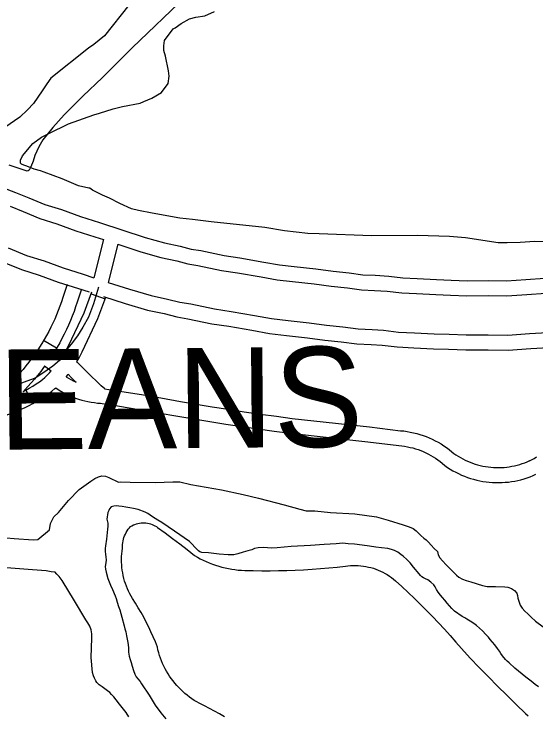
# Model space of a CAD drawing. Extents: x 3704301 to 3742427, y 506229 to 532009.
# Drawn here: x 3715267 to 3716310, y 515034 to 516437 of the extents above; entities that cross this region are included whole.
import ezdxf

# ---------------------------------------------------------------- set-up
doc = ezdxf.new("R2010")
doc.units = 0
for name, color, linetype in [('V-ROAD-CNTR', 7, 'Continuous'), ('V-SITE-OTLN', 7, 'Continuous'), ('V-SITE-VEGE', 7, 'Continuous'), ('V-TOPO-GNAM-IDEN', 7, 'Continuous'), ('V-TOPO-SHOR', 7, 'Continuous')]:
    doc.layers.add(name, color=color, linetype=linetype)

msp = doc.modelspace()

# ---------------------------------------------------------------- linework, layer by layer
at = {"layer": 'V-ROAD-CNTR'}
for p, q in [((3715421.7, 515877.9), (3715449.7, 515867.3)), ((3715352.3, 515768.9), (3715326.5, 515784.3)), ((3715360.4, 515746.8), (3715345.4, 515757.8)), ((3715341.6, 515723.3), (3715328.6, 515732.9)), ((3715290.7, 515685), (3715304.8, 515658.5))]:
    msp.add_line(p, q, dxfattribs=at)
for points in [[(3715241, 516091.6), (3715270.7, 516080.4), (3715296.9, 516069.5), (3715329.1, 516056.4), (3715362.3, 516046), (3715400.3, 516032), (3715438.2, 516020.2), (3715529.5, 515990.4), (3715567.6, 515979.6), (3715599.2, 515972.7), (3715621, 515967.1), (3715640.2, 515963.9), (3715686.9, 515954.1), (3715718.3, 515949.4), (3715766.2, 515941), (3715797.4, 515935.6), (3715826.9, 515932.1), (3715870.2, 515927.4), (3715904.4, 515922.7), (3715936.5, 515919.4), (3715964, 515915.8), (3715988.8, 515914.6), (3716015.5, 515912.7), (3716044, 515909.4), (3716072.3, 515908.1), (3716111.1, 515906.2), (3716140.4, 515905.1), (3716172.1, 515903.8), (3716214.6, 515904.1), (3716250.5, 515903.5), (3716289.3, 515906.3), (3716327.5, 515908.9)], [(3715259.7, 516052.5), (3715285.5, 516041.8), (3715318.9, 516028.1), (3715352.6, 516017.6), (3715390.6, 516003.6), (3715429.1, 515991.6), (3715446.4, 515986)], [(3715446.4, 515986), (3715426.9, 515909.8)], [(3715474.9, 515976.6), (3715455.5, 515900.5)], [(3715474.9, 515976.6), (3715520.8, 515961.7), (3715560.3, 515950.5), (3715592.3, 515943.5), (3715614.8, 515937.7), (3715634.6, 515934.4), (3715681.6, 515924.5), (3715713.5, 515919.8), (3715761, 515911.5), (3715793, 515905.9), (3715823.6, 515902.3), (3715866.6, 515897.6), (3715900.8, 515892.9), (3715933, 515889.6), (3715961.4, 515885.9), (3715987, 515884.6), (3716012.7, 515882.8), (3716041.5, 515879.5), (3716070.9, 515878.1), (3716109.8, 515876.2), (3716139.2, 515875.1), (3716171.6, 515873.8), (3716214.5, 515874.1), (3716251.4, 515873.5), (3716291.4, 515876.3), (3716329, 515878.9)], [(3715255.6, 515969.3), (3715292.4, 515954.3), (3715327.4, 515943.4), (3715365.4, 515929.4), (3715405.2, 515916.9), (3715426.9, 515909.8)], [(3715244.2, 515941.5), (3715282.2, 515926), (3715317.7, 515915), (3715355.7, 515901), (3715396.1, 515888.4), (3715417.6, 515881.3)], [(3715436.3, 515891), (3715426, 515857.6), (3715416.4, 515830.9), (3715404.6, 515810.9), (3715393.9, 515793.8), (3715381.5, 515776.8), (3715370.8, 515764.1), (3715358.4, 515744.4), (3715344.9, 515733.1), (3715327.2, 515720.2), (3715309.6, 515709.2), (3715285.6, 515700.2), (3715259.9, 515689.5)], [(3715373.7, 515896.2), (3715365.1, 515870.4), (3715362.1, 515861.5), (3715359.1, 515852.8), (3715355.8, 515844.3), (3715352.3, 515835.7), (3715348.7, 515827.3), (3715344.9, 515819), (3715340.9, 515810.7), (3715336.7, 515802.5), (3715332.3, 515794.4), (3715327.8, 515786.4), (3715323.1, 515778.6), (3715318.2, 515770.8), (3715312.7, 515762.5), (3715307.9, 515755.5), (3715302.5, 515748.1), (3715297, 515740.8), (3715291.2, 515733.6), (3715285.4, 515726.5), (3715279.4, 515719.6), (3715273.2, 515712.8), (3715266.5, 515705.7)], [(3715455.5, 515900.5), (3715497.9, 515886.7), (3715541.2, 515874.4), (3715574.1, 515867.2), (3715598.6, 515860.9), (3715620.2, 515857.4), (3715667.8, 515847.4), (3715701, 515842.4), (3715747.5, 515834.2), (3715781.7, 515828.3), (3715814.8, 515824.4), (3715857, 515819.8), (3715891.4, 515815.1), (3715923.9, 515811.7), (3715954.4, 515807.7), (3715982.4, 515806.4), (3716005.4, 515804.8), (3716035.1, 515801.3), (3716067.2, 515799.8), (3716106.5, 515797.9), (3716136.2, 515796.8), (3716170.3, 515795.4), (3716214.1, 515795.7), (3716253.6, 515795.1), (3716296.9, 515798.1), (3716332.8, 515800.6)], [(3715402.1, 515886.8), (3715393.6, 515861), (3715390.5, 515851.8), (3715387.2, 515842.5), (3715383.7, 515833.3), (3715380, 515824.2), (3715376.1, 515815.1), (3715372, 515806.2), (3715367.7, 515797.3), (3715363.2, 515788.5), (3715358.6, 515779.9), (3715353.7, 515771.3), (3715348.6, 515762.9), (3715345.2, 515757.4)], [(3715360.1, 515746.4), (3715361.9, 515749), (3715363.6, 515751.5), (3715367.2, 515757.2), (3715370.6, 515763), (3715373.8, 515768.9), (3715376.8, 515775), (3715407.3, 515839.8), (3715422.9, 515881.3)], [(3715393.1, 515742.2), (3715396.7, 515748.3), (3715400.4, 515755), (3715403.8, 515761.8), (3715435, 515828.1), (3715451, 515870.7)], [(3715446.1, 515872), (3715489.2, 515858), (3715533.9, 515845.3), (3715567.2, 515838), (3715592.4, 515831.6), (3715614.6, 515827.9), (3715662.5, 515817.8), (3715696.2, 515812.8), (3715742.3, 515804.7), (3715777.4, 515798.6), (3715811.4, 515794.6), (3715853.3, 515790), (3715887.9, 515785.3), (3715920.4, 515781.9), (3715951.7, 515777.8), (3715980.6, 515776.4), (3716002.6, 515774.9), (3716032.7, 515771.4), (3716065.8, 515769.8), (3716105.2, 515768), (3716135, 515766.8), (3716169.7, 515765.4), (3716214, 515765.7), (3716254.4, 515765.1), (3716299, 515768.2), (3716334.3, 515770.7)], [(3715329, 515733.5), (3715326.6, 515730.2), (3715320.7, 515722.4), (3715314.5, 515714.7), (3715308.3, 515707.1), (3715301.8, 515699.7), (3715295.2, 515692.4), (3715288.8, 515685.6), (3715285.6, 515681.9)], [(3715448.5, 515687.9), (3715441.6, 515694), (3715431.8, 515703), (3715422.2, 515712.2), (3715412.8, 515721.6), (3715403.5, 515731.1), (3715394.4, 515740.7), (3715393.1, 515742.2)], [(3715285.5, 515682.2), (3715290.8, 515685.1), (3715297.8, 515689), (3715304.7, 515693.2), (3715311.5, 515697.5), (3715318.2, 515702), (3715324.2, 515706.4), (3715328.8, 515710.5), (3715333.7, 515715.1), (3715338.5, 515719.9), (3715341.9, 515723.6)], [(3715371.6, 515712), (3715375.3, 515716.5), (3715375.8, 515717.1)], [(3715371.6, 515711.9), (3715371.8, 515711.8), (3715376.3, 515709), (3715381, 515706.4), (3715385.8, 515703.9), (3715390.6, 515701.6), (3715391.4, 515701.3)], [(3715391.2, 515700.7), (3715381.8, 515710.3), (3715375.6, 515716.9)], [(3715233.5, 515629.5), (3715240.2, 515631.4), (3715248.6, 515634.1), (3715257, 515637), (3715265.3, 515640.1), (3715273.5, 515643.4), (3715281.6, 515646.9), (3715289.6, 515650.7), (3715297.5, 515654.6), (3715305.3, 515658.8), (3715313, 515663.1), (3715320.5, 515667.7), (3715328, 515672.4), (3715335.3, 515677.4), (3715343, 515682.9), (3715349.2, 515688.4), (3715350.8, 515689.9)], [(3715350.7, 515689.8), (3715355.6, 515686.5), (3715361.1, 515683.1), (3715366.8, 515680), (3715372.5, 515677), (3715378.3, 515674.3), (3715384.3, 515671.7), (3715390.3, 515669.4), (3715396.4, 515667.3), (3715402.6, 515665.4), (3715408.8, 515663.8), (3715415.1, 515662.3), (3715421.5, 515661.1), (3715427.9, 515660.2), (3715434.3, 515659.4), (3715440.1, 515659)], [(3715448.3, 515688.1), (3715482.9, 515682.6), (3715521.8, 515676.2), (3715560.7, 515669.5), (3715599.5, 515662.6), (3715631.3, 515657.2), (3715663.2, 515652), (3715695.2, 515647), (3715727.1, 515642.1), (3715759.1, 515637.4), (3715791.2, 515632.9), (3715823.1, 515628.7), (3715977.4, 515611.7), (3716039.3, 515604.2), (3716045.5, 515603.6), (3716052.1, 515602.7), (3716058.6, 515601.5), (3716065.1, 515600.1), (3716071.5, 515598.5), (3716077.9, 515596.7), (3716084.2, 515594.6), (3716090.4, 515592.3), (3716096.5, 515589.8), (3716102.5, 515587.1), (3716108.5, 515584.1), (3716114.3, 515581), (3716120, 515577.6), (3716125.6, 515574.1), (3716131, 515570.3), (3716136.4, 515566.4), (3716141.5, 515562.2), (3716145.8, 515558.6), (3716149.7, 515555.9), (3716154.2, 515553), (3716158.8, 515550.3), (3716163.4, 515547.7), (3716168.2, 515545.3), (3716173, 515543.1), (3716177.9, 515541.1), (3716182.9, 515539.2), (3716188, 515537.5), (3716193.1, 515536), (3716198.2, 515534.6), (3716203.4, 515533.5), (3716208.6, 515532.5), (3716213.9, 515531.7), (3716219.2, 515531.1), (3716224.5, 515530.7), (3716229.8, 515530.5), (3716235.1, 515530.4), (3716240.5, 515530.6), (3716245.8, 515530.9), (3716251.1, 515531.4), (3716256.3, 515532.1), (3716261.6, 515533), (3716266.8, 515534.1), (3716272, 515535.3), (3716277.1, 515536.8), (3716282.2, 515538.4), (3716287.2, 515540.2), (3716292.1, 515542.2), (3716297.2, 515544.4)], [(3715439.3, 515659.1), (3715478.1, 515653), (3715516.9, 515646.6), (3715555.5, 515640), (3715594.3, 515633.1), (3715626.4, 515627.6), (3715658.5, 515622.4), (3715690.6, 515617.3), (3715722.7, 515612.4), (3715754.9, 515607.7), (3715787.1, 515603.2), (3715819.4, 515598.9), (3715974, 515581.9), (3716036, 515574.4), (3716041.9, 515573.8), (3716047.4, 515573), (3716052.9, 515572.1), (3716058.3, 515570.9), (3716063.7, 515569.6), (3716069, 515568), (3716074.3, 515566.3), (3716079.5, 515564.4), (3716084.6, 515562.3), (3716089.7, 515560), (3716094.7, 515557.5), (3716099.5, 515554.9), (3716104.3, 515552), (3716109, 515549.1), (3716113.6, 515545.9), (3716118, 515542.6), (3716122.4, 515539.1), (3716127.4, 515534.8), (3716133.1, 515530.9), (3716138.4, 515527.5), (3716143.9, 515524.2), (3716149.5, 515521.1), (3716155.2, 515518.3), (3716161, 515515.6), (3716166.9, 515513.2), (3716172.9, 515510.9), (3716178.9, 515508.9), (3716185, 515507.1), (3716191.2, 515505.5), (3716197.4, 515504.1), (3716203.7, 515502.9), (3716210, 515502), (3716216.3, 515501.2), (3716222.7, 515500.7), (3716229.1, 515500.5), (3716235.4, 515500.4), (3716241.8, 515500.6), (3716248.2, 515501), (3716254.5, 515501.6), (3716260.8, 515502.5), (3716267.1, 515503.5), (3716273.4, 515504.8), (3716279.6, 515506.3), (3716285.7, 515508), (3716291.8, 515510), (3716297.8, 515512.1), (3716303.7, 515514.5), (3716309.3, 515517)], [(3716296.8, 515544.2), (3716301.8, 515546.6), (3716306.1, 515548.9), (3716310.7, 515552)]]:
    msp.add_lwpolyline(points, dxfattribs=at)
at = {"layer": 'V-SITE-OTLN'}
for points in [[(3715687.6, 515032.5), (3715677.7, 515038.3), (3715667.8, 515043.9), (3715657.8, 515049.3), (3715647.6, 515054.5), (3715637.4, 515059.5), (3715632.3, 515062.4), (3715627.4, 515065.4), (3715622.6, 515068.6), (3715617.9, 515071.9), (3715613.3, 515075.5), (3715608.8, 515079.1), (3715604.5, 515082.9), (3715600.3, 515086.9), (3715596.2, 515091), (3715592.3, 515095.3), (3715588.5, 515099.7), (3715584.9, 515104.2), (3715581.4, 515108.8), (3715578.1, 515113.6), (3715575, 515118.4), (3715572.1, 515123.4), (3715569.3, 515128.5), (3715566.7, 515133.6), (3715564.2, 515138.9), (3715562, 515144.2), (3715560, 515149.6), (3715558.1, 515155.1), (3715556.4, 515160.6), (3715554.9, 515166.2), (3715553.6, 515171.8), (3715549.6, 515182), (3715545.4, 515192), (3715540.9, 515202), (3715536.3, 515211.8), (3715531.4, 515221.6), (3715526.3, 515231.3), (3715521.1, 515240.8), (3715515.6, 515250.3), (3715509.9, 515259.6), (3715504, 515268.8), (3715501.2, 515273.5), (3715498.6, 515278.3), (3715496.2, 515283.3), (3715493.9, 515288.3), (3715491.9, 515293.4), (3715490, 515298.6), (3715488.3, 515303.8), (3715486.8, 515309.1), (3715485.6, 515314.5), (3715484.5, 515319.9), (3715483.6, 515325.3), (3715482.9, 515330.8), (3715482.5, 515336.2), (3715482.2, 515341.7), (3715482.1, 515347.2), (3715482.3, 515352.7), (3715482.7, 515358.2), (3715483.2, 515363.7), (3715484, 515369.2), (3715483.9, 515372.8), (3715484.1, 515376.5), (3715484.5, 515380.1), (3715485.1, 515383.8), (3715485.9, 515387.3), (3715487, 515390.8), (3715488.3, 515394.3), (3715489.8, 515397.6), (3715491.5, 515400.9), (3715493.3, 515404), (3715495.4, 515407.1), (3715497.7, 515410), (3715500.1, 515412.7), (3715502.9, 515414.3), (3715505.7, 515415.8), (3715508.7, 515417), (3715511.7, 515418), (3715514.8, 515418.9)], [(3715514.8, 515418.9), (3715517.9, 515419.5), (3715521.1, 515419.9), (3715524.3, 515420.1), (3715527.5, 515420.1), (3715530.7, 515419.9), (3715533.8, 515419.5), (3715537, 515418.9), (3715540, 515418), (3715543, 515417), (3715546, 515415.7), (3715548.8, 515414.3), (3715551.6, 515412.7), (3715554.2, 515410.9), (3715569.2, 515400), (3715584, 515389), (3715598.7, 515377.8), (3715613.3, 515366.5), (3715627.8, 515355), (3715633.5, 515351.6), (3715639.3, 515348.4), (3715645.2, 515345.4), (3715651.2, 515342.5), (3715657.3, 515339.9), (3715663.5, 515337.5), (3715669.8, 515335.3), (3715676.1, 515333.3), (3715682.5, 515331.5), (3715689, 515329.9), (3715695.5, 515328.6), (3715702, 515327.4), (3715708.6, 515326.5), (3715715.2, 515325.7), (3715721.8, 515325.2), (3715728.4, 515325), (3715745.2, 515324.6), (3715761.9, 515324.4), (3715778.7, 515324.4), (3715795.4, 515324.6), (3715812.2, 515325), (3715828.9, 515325.6), (3715845.7, 515326.4), (3715862.4, 515327.4), (3715879.1, 515328.7), (3715895.8, 515330.1), (3715912.5, 515331.7), (3715929.1, 515333.5), (3715934.2, 515334.2), (3715939.3, 515334.6), (3715944.4, 515334.8), (3715949.6, 515334.9), (3715954.7, 515334.7)], [(3715954.7, 515334.7), (3715959.8, 515334.3), (3715964.9, 515333.7), (3715969.9, 515332.9), (3715975, 515331.8), (3715979.9, 515330.6), (3715984.9, 515329.2), (3715989.7, 515327.5), (3715994.5, 515325.7), (3715999.2, 515323.7), (3716003.8, 515321.5), (3716008.4, 515319.1), (3716012.8, 515316.5), (3716017.1, 515313.7), (3716021.3, 515310.8), (3716025.4, 515307.7), (3716029.3, 515304.4), (3716042, 515292.8), (3716054.6, 515281.1), (3716067, 515269.2), (3716079.2, 515257.2), (3716091.3, 515245), (3716103.3, 515232.7), (3716115.1, 515220.2), (3716126.7, 515207.5), (3716138.2, 515194.8), (3716149.5, 515181.9), (3716160.7, 515168.8), (3716178.5, 515149.8), (3716196.5, 515131), (3716214.6, 515112.3), (3716232.9, 515093.8), (3716251.4, 515075.5), (3716270, 515057.3), (3716288.8, 515039.3), (3716294.1, 515034.1)]]:
    msp.add_lwpolyline(points, dxfattribs=at)
at = {"layer": 'V-SITE-VEGE'}
for points in [[(3715496.4, 516454.4), (3715448.4, 516393.1), (3715426.7, 516376), (3715416.4, 516368.5), (3715341.2, 516308.8), (3715333, 516297.2), (3715323.9, 516283.4), (3715306.6, 516258.1), (3715294.2, 516245.4), (3715278.8, 516230.5), (3715229.3, 516196.3), (3715222, 516194), (3715201.1, 516193.7), (3715141.3, 516210.4)], [(3716329.1, 515981.8), (3716307.2, 515982.5), (3716278, 515979.9), (3716251.9, 515979.4), (3716240.4, 515979.3), (3716234.1, 515979.2), (3716169.2, 515989.6), (3716136.8, 515992.1), (3716073.1, 515994.2), (3715981.2, 515993.7), (3715876.8, 515997.2), (3715853.8, 515997.9), (3715807.8, 516003.4), (3715768, 516010), (3715661.3, 516021.8), (3715623.6, 516026.4), (3715598.5, 516029.1), (3715543, 516038.6), (3715515.8, 516044.4), (3715502.2, 516047.3), (3715479, 516058.4), (3715458, 516068.5), (3715444.3, 516074.6), (3715424.3, 516084.7), (3715419, 516088.7), (3715416.9, 516088.7), (3715396, 516093.6), (3715363.4, 516107.7), (3715327.6, 516120.6), (3715320.3, 516123.6), (3715307.7, 516126.6), (3715293, 516132.6), (3715286.7, 516134.6), (3715282.5, 516136.6), (3715280.4, 516138.6), (3715280.3, 516144.9), (3715284.3, 516153.3), (3715304.8, 516177.7), (3715322.3, 516190.5), (3715336.8, 516198), (3715376.1, 516217.5), (3715427, 516235), (3715438.4, 516238.4), (3715465.4, 516247.2), (3715484.1, 516251.7), (3715519.5, 516258.5), (3715526.8, 516261.8), (3715542.3, 516268.3), (3715562, 516280.1), (3715575.2, 516298.1), (3715577.1, 516312.7), (3715575.9, 516323.1), (3715570.2, 516352.3), (3715566.8, 516363.7), (3715566.7, 516373.1), (3715567.6, 516383.6), (3715584.9, 516406.8), (3715589.1, 516409), (3715601.4, 516417.5), (3715618, 516427.2), (3715630.5, 516430.5), (3715648.2, 516432.9), (3715667.9, 516441.6)]]:
    msp.add_lwpolyline(points, dxfattribs=at)
at = {"layer": 'V-TOPO-SHOR'}
for points in [[(3715611.9, 516473.4), (3715503.5, 516369.4), (3715444, 516309.9), (3715404.5, 516272.5), (3715367.5, 516235.4), (3715344.9, 516209.8), (3715325.2, 516185), (3715316.8, 516171.5), (3715309.3, 516154.2), (3715305.4, 516142.8), (3715301.3, 516131.5), (3715297.5, 516124.9), (3715295.9, 516123.2), (3715293.6, 516122.5), (3715257.7, 516134.9)], [(3715338.3, 515406), (3715340.3, 515419), (3715347, 515431.8), (3715356, 515440.9), (3715376, 515464.8), (3715397.3, 515486.9), (3715420.5, 515503.5), (3715428.7, 515508.8), (3715435.8, 515512.1), (3715442.6, 515514.2), (3715450, 515513), (3715457, 515510.5)], [(3715457, 515510.5), (3715476.3, 515501.6), (3715480.4, 515501.7), (3715499, 515501.3), (3715549.8, 515500.8), (3715584.5, 515502.2), (3715598.4, 515501.8), (3715620.3, 515496.6), (3715681.4, 515486), (3715725.1, 515476.5), (3715755.7, 515469.1), (3715806.9, 515456.3), (3715837.9, 515447.1), (3715850.8, 515444.3), (3715856.5, 515443.8), (3715868, 515443.9), (3715899.1, 515441), (3715947.7, 515437.9), (3715991.2, 515432.1), (3716014.4, 515425.5), (3716044.5, 515415.8), (3716056.6, 515411.9), (3716064.3, 515408.8), (3716070.5, 515404.3), (3716079.8, 515394.6), (3716085.6, 515389.6), (3716090.2, 515385.9), (3716095.3, 515381.1), (3716100.6, 515375.4), (3716106.1, 515369.1), (3716112.7, 515362.8), (3716114.6, 515356.2), (3716117.8, 515350), (3716123, 515344), (3716130.6, 515336.1), (3716137.5, 515328.6), (3716144.8, 515321.4), (3716150.6, 515315.7), (3716155.8, 515311.8), (3716162.7, 515307.8), (3716170.4, 515304.8), (3716179.8, 515302.2), (3716203, 515294.6), (3716212.3, 515293), (3716228.8, 515292.7), (3716247.3, 515292.4), (3716253.7, 515291.4), (3716260.7, 515288.8), (3716266.9, 515284.6), (3716271.4, 515279.6), (3716272.8, 515274.6), (3716273.7, 515269.4), (3716278.2, 515255.4), (3716282, 515249.5), (3716287.5, 515243.8), (3716293.1, 515238.3), (3716299.8, 515231.3), (3716308.9, 515223.3), (3716341.7, 515198.9)], [(3715506.1, 515448.6), (3715498.5, 515449.9), (3715490.5, 515451.4), (3715483.1, 515452.6), (3715476.7, 515453.4), (3715472.6, 515453.8), (3715466.6, 515453.4), (3715461.7, 515451.7), (3715458.1, 515448.3), (3715456.5, 515444.6), (3715455, 515440.5), (3715452.7, 515427.6), (3715454.5, 515419.2), (3715454.7, 515413.7), (3715454.2, 515407.6), (3715451.9, 515387.3), (3715449.9, 515374), (3715449.1, 515368.7), (3715449.4, 515363), (3715450, 515357.3), (3715450.7, 515351.3), (3715451.1, 515345.8), (3715450.5, 515339.9), (3715449.6, 515332.8), (3715450.2, 515327.7), (3715451.6, 515321.6), (3715454.7, 515308.9), (3715457.3, 515302.1), (3715460.2, 515295.2), (3715464.1, 515287.1), (3715469.1, 515274.1), (3715471.3, 515268.6), (3715473.5, 515261.8), (3715476.3, 515253), (3715478.5, 515246), (3715480.8, 515238.7), (3715482.8, 515231.5), (3715487.1, 515214.4), (3715488.9, 515208), (3715490.6, 515202.3), (3715492.1, 515194.4), (3715495, 515180.8), (3715495.9, 515171.2), (3715496.2, 515161.6), (3715497.1, 515153.8), (3715499.1, 515147.1), (3715501.2, 515140.8), (3715503.6, 515133.5), (3715506.1, 515125.2), (3715508.8, 515117.6), (3715511.3, 515112.5), (3715514.5, 515108.5), (3715519.1, 515103), (3715522.1, 515098.4), (3715537.1, 515075.4), (3715549.5, 515056), (3715560.6, 515040.6), (3715570.3, 515028.5)], [(3716314.6, 515092.7), (3716308.2, 515097), (3716300, 515103.5), (3716289.3, 515111.7), (3716267.5, 515129.7), (3716255.8, 515140), (3716252, 515143.8), (3716248.7, 515146.9), (3716242.9, 515154.4), (3716239.6, 515158.9), (3716236.5, 515163.4), (3716232.8, 515169), (3716227.6, 515176.1), (3716223.1, 515181.4), (3716218.1, 515186.8), (3716214.5, 515191.3), (3716209.8, 515197), (3716202.5, 515204.3), (3716197.1, 515209.3), (3716190.7, 515214.8), (3716185.4, 515218.9), (3716178, 515223.9), (3716171.8, 515227.6), (3716167.8, 515230), (3716162.4, 515233.2), (3716147.2, 515243.6), (3716141.5, 515249), (3716136.7, 515254.1), (3716132.3, 515259.7), (3716127.3, 515265.4), (3716122.7, 515270.9), (3716119.2, 515275.5), (3716114.1, 515281.7), (3716111.1, 515286.7), (3716108.5, 515292), (3716105.6, 515296.2), (3716099.8, 515301.7), (3716093.5, 515306), (3716089.3, 515308.1), (3716085.1, 515310), (3716081.7, 515312.1), (3716078.8, 515314.6), (3716076.1, 515318), (3716065.2, 515331.6), (3716058.4, 515340), (3716051.5, 515346.8), (3716044.2, 515353.3), (3716039.7, 515357), (3716033.5, 515361.3), (3716027, 515364.8), (3716021, 515367.1), (3716013.6, 515368.5), (3716000.9, 515370.2), (3715989.8, 515371.6), (3715977, 515373.2), (3715952.7, 515376.8), (3715947.2, 515377.6), (3715934.8, 515378.4), (3715924.1, 515379.1), (3715910.6, 515378.4), (3715886.6, 515377), (3715859.6, 515374.8), (3715820.5, 515372.5), (3715793.1, 515370.2), (3715782.1, 515369.4), (3715773.3, 515369.9), (3715766.1, 515370.9), (3715754.7, 515370.4), (3715747.4, 515368.8), (3715742.2, 515366.2), (3715734.6, 515363.9), (3715724.9, 515361.4), (3715714.5, 515357.9), (3715706.4, 515356.3), (3715695.3, 515356.2), (3715677, 515357.5), (3715655.6, 515360), (3715642.3, 515361.1), (3715638.6, 515361.9), (3715635.7, 515363.9), (3715634, 515366.4), (3715617.7, 515382.8), (3715587.9, 515403.7), (3715562.7, 515420.5), (3715554.7, 515425.5), (3715544, 515432.1), (3715534.9, 515438.8), (3715529, 515441.4), (3715515.2, 515446.9), (3715506.1, 515448.6)], [(3714985.8, 515408.5), (3714988.7, 515408.8), (3715009.2, 515405.7), (3715014, 515405.8), (3715026.3, 515408), (3715037.9, 515408.9), (3715064, 515407.3), (3715109.2, 515403.2), (3715190.8, 515395.7), (3715267.6, 515388.7), (3715305.9, 515385.9), (3715314.8, 515386.8), (3715338.3, 515406)], [(3714982.6, 515359.4), (3715005.9, 515359.1), (3715014.8, 515357.9), (3715019.7, 515354.5), (3715023.1, 515353.2), (3715032.1, 515350), (3715051.2, 515348.9), (3715113.6, 515345.1), (3715217.1, 515333.8), (3715304.2, 515327), (3715331.6, 515324.7), (3715341.9, 515322.9), (3715349.1, 515321.9)], [(3715496.6, 515032.4), (3715491.2, 515040.9), (3715483.4, 515051.1), (3715478.2, 515057.6), (3715471.3, 515066.3), (3715466.6, 515072.3), (3715462.3, 515077.2), (3715458.9, 515080.8), (3715454.4, 515084.6), (3715448.6, 515088.6), (3715443.3, 515092.3), (3715437.3, 515096.4), (3715433.1, 515100.9), (3715431, 515104.5), (3715428, 515110), (3715426, 515114.4), (3715423.8, 515121.3), (3715421.2, 515151.3), (3715423.1, 515189.6), (3715422.8, 515198.2), (3715421.7, 515206), (3715418.7, 515213.5), (3715414.7, 515220.2), (3715410.8, 515226), (3715388.2, 515264.4), (3715363.4, 515305), (3715357.3, 515312.8), (3715353.1, 515317.5), (3715349.1, 515321.9)]]:
    msp.add_lwpolyline(points, dxfattribs=at)

# ---------------------------------------------------------------- texts
at = {"layer": 'V-TOPO-GNAM-IDEN'}
msp.add_text('ORLEANS', height=200, rotation=0.4872, dxfattribs=at).set_placement((3714686.8, 515561.5))

doc.saveas('drawing.dxf')
